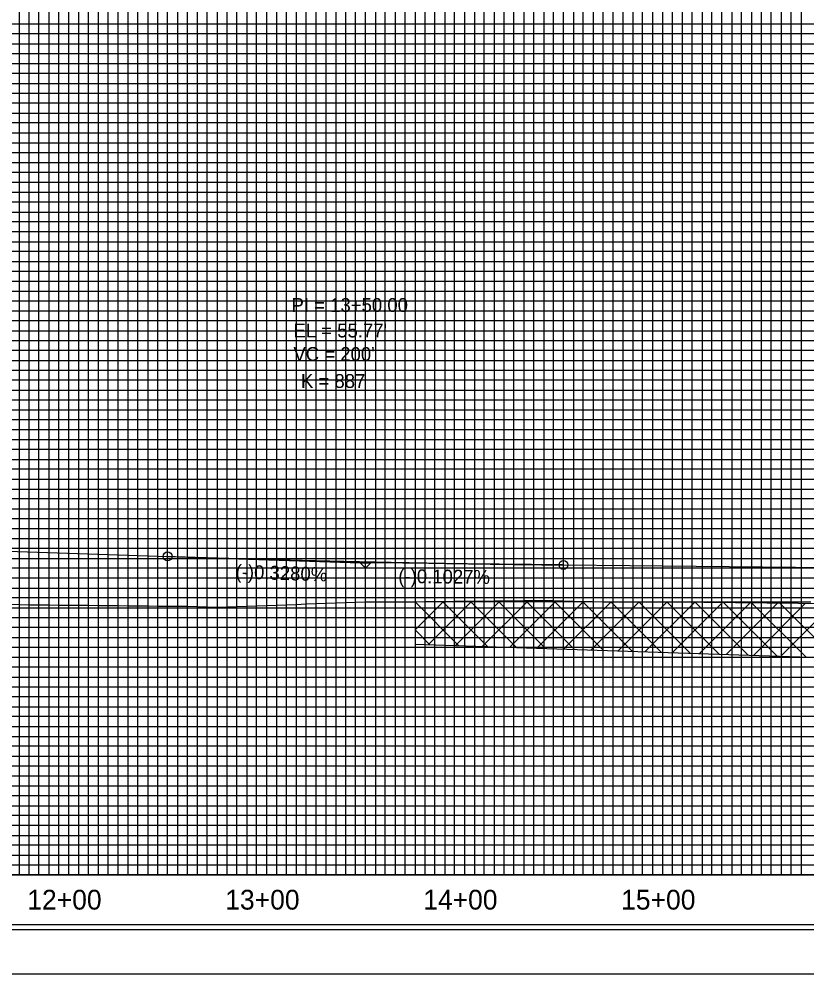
# Model space of a CAD drawing. Extents: x 2345490 to 2436403, y 465165 to 573888.
# Drawn here: x 2381915.1 to 2382313.1, y 491453 to 491935.5 of the extents above; entities that cross this region are included whole.
import ezdxf

# ---------------------------------------------------------------- set-up
doc = ezdxf.new("R2010")
doc.units = 0
for name, color, linetype in [('Old_Level_1', 7, 'Continuous'), ('Old_Level_18', 7, 'Continuous'), ('Old_Level_2', 7, 'Continuous'), ('Old_Level_41', 7, 'Continuous'), ('Old_Level_42', 7, 'Continuous'), ('Old_Level_43', 7, 'Continuous'), ('Old_Level_5', 7, 'Continuous'), ('Old_Level_50', 7, 'Continuous'), ('Old_Level_51', 7, 'Continuous'), ('Old_Level_62', 7, 'Continuous'), ('Old_Level_63', 7, 'Continuous'), ('Prop Vertical Profile Grade', 7, 'Continuous')]:
    doc.layers.add(name, color=color, linetype=linetype)

msp = doc.modelspace()

# ---------------------------------------------------------------- linework, layer by layer
at = {"layer": 'Old_Level_1'}
for points in [[(2381910.125, 491639.86475), (2381915.125, 491639.6205), (2381920.125, 491639.534), (2381925.125, 491639.4635), (2381930.125, 491639.409), (2381935.125, 491639.36), (2381940.125, 491639.31075), (2381945.125, 491639.2615), (2381950.125, 491639.21225), (2381955.125, 491639.163), (2381960.125, 491639.114), (2381965.125, 491639.06475), (2381970.125, 491639.0155), (2381975.125, 491638.96625), (2381980.125, 491638.917), (2381985.125, 491638.86775), (2381990.125, 491638.81875), (2381995.125, 491638.7695), (2382000.125, 491638.72025), (2382005.125, 491638.56175), (2382010.125, 491638.36575), (2382015.125, 491638.23775), (2382020.125, 491638.421), (2382025.125, 491638.60425), (2382030.125, 491638.7875), (2382035.125, 491638.97075), (2382040.125, 491639.15425), (2382045.125, 491639.3375), (2382050.125, 491639.52075), (2382055.125, 491639.704), (2382060.125, 491639.88725), (2382065.125, 491640.0705), (2382070.125, 491640.25375), (2382075.125, 491640.437), (2382080.125, 491640.6205), (2382085.125, 491640.80375), (2382090.125, 491640.9075), (2382095.125, 491640.905), (2382100.125, 491640.9025), (2382105.125, 491640.92575), (2382110.125, 491640.97775), (2382115.125, 491641.0295), (2382120.125, 491641.0815), (2382125.125, 491641.1335), (2382130.125, 491641.1855), (2382135.125, 491641.2375), (2382140.125, 491641.28925), (2382145.125, 491641.34125), (2382150.125, 491641.39325), (2382155.125, 491641.44525), (2382160.125, 491641.49725), (2382165.125, 491641.549), (2382170.125, 491641.601), (2382175.125, 491641.653), (2382180.125, 491641.705), (2382185.125, 491641.6075), (2382190.125, 491641.4535), (2382195.125, 491641.30075), (2382200.125, 491641.18425), (2382205.125, 491641.068), (2382210.125, 491640.9585), (2382215.125, 491640.95625), (2382220.125, 491640.95375), (2382225.125, 491640.9515), (2382230.125, 491640.94925), (2382235.125, 491640.947), (2382240.125, 491640.9445)], [(2382240.125, 491640.9445), (2382245.125, 491640.94225), (2382250.125, 491640.94), (2382255.125, 491640.93775), (2382260.125, 491640.93525), (2382265.125, 491640.933), (2382270.125, 491640.93075), (2382275.125, 491640.9285), (2382280.125, 491640.926), (2382285.125, 491640.92375), (2382290.125, 491640.9215), (2382295.125, 491640.91925), (2382300.125, 491640.925), (2382305.125, 491640.952), (2382310.125, 491640.979), (2382315.125, 491640.93875)]]:
    msp.add_lwpolyline(points, dxfattribs=at)
at = {"layer": 'Old_Level_18'}
msp.add_lwpolyline([(2383190.125, 492527.95225), (2381690.125, 492527.95225), (2381690.125, 491477.95225), (2383190.125, 491477.95225)], close=True, dxfattribs=at)
at = {"layer": 'Old_Level_2'}
for p, q in [((2381990.125, 491663.93254), (2382087.37648, 491660.74246)), ((2382087.37648, 491660.74246), (2382092.87486, 491660.62407)), ((2382090.125, 491657.9023), (2382087.37648, 491660.74246)), ((2382092.87486, 491660.62407), (2382090.125, 491657.9023)), ((2382190.125, 491659.62563), (2382092.87486, 491660.62407))]:
    msp.add_line(p, q, dxfattribs=at)
for centre in [(2381990.125, 491663.93254), (2382190.125, 491659.62563)]:
    msp.add_circle(centre, 2.25, dxfattribs=at)
at = {"layer": 'Old_Level_41'}
msp.add_line((2383190.125, 491502.95225), (2381690.125, 491502.95225), dxfattribs=at)
for points in [[(2381765.125, 491502.95225), (2381765.125, 492527.95225), (2381815.125, 492527.95225), (2381815.125, 491502.95225), (2381865.125, 491502.95225), (2381865.125, 492527.95225), (2381915.125, 492527.95225), (2381915.125, 491502.95225), (2381965.125, 491502.95225), (2381965.125, 492527.95225), (2382015.125, 492527.95225), (2382015.125, 491502.95225), (2382065.125, 491502.95225), (2382065.125, 492527.95225), (2382115.125, 492527.95225), (2382115.125, 491502.95225), (2382165.125, 491502.95225), (2382165.125, 492527.95225), (2382215.125, 492527.95225), (2382215.125, 491502.95225), (2382265.125, 491502.95225), (2382265.125, 492527.95225), (2382315.125, 492527.95225)], [(2381940.125, 492527.95225), (2381940.125, 491502.95225), (2381990.125, 491502.95225), (2381990.125, 492527.95225)], [(2382040.125, 492527.95225), (2382040.125, 491502.95225), (2382090.125, 491502.95225), (2382090.125, 492527.95225)], [(2382140.125, 492527.95225), (2382140.125, 491502.95225), (2382190.125, 491502.95225), (2382190.125, 492527.95225)], [(2382240.125, 492527.95225), (2382240.125, 491502.95225), (2382290.125, 491502.95225), (2382290.125, 492527.95225)], [(2383190.125, 491927.95225), (2381690.125, 491927.95225), (2381690.125, 491877.95225), (2383190.125, 491877.95225)], [(2383190.125, 491852.95225), (2381690.125, 491852.95225), (2381690.125, 491902.95225), (2383190.125, 491902.95225)], [(2383190.125, 491827.95225), (2381690.125, 491827.95225), (2381690.125, 491777.95225), (2383190.125, 491777.95225)], [(2383190.125, 491752.95225), (2381690.125, 491752.95225), (2381690.125, 491802.95225), (2383190.125, 491802.95225)], [(2383190.125, 491727.95225), (2381690.125, 491727.95225), (2381690.125, 491677.95225), (2383190.125, 491677.95225)], [(2383190.125, 491627.95225), (2381690.125, 491627.95225), (2381690.125, 491577.95225), (2383190.125, 491577.95225)], [(2383190.125, 491552.95225), (2381690.125, 491552.95225), (2381690.125, 491602.95225), (2383190.125, 491602.95225)], [(2383190.125, 491527.95225), (2381690.125, 491527.95225)]]:
    msp.add_lwpolyline(points, dxfattribs=at)
at = {"layer": 'Old_Level_42'}
msp.add_lwpolyline([(2383190.125, 491652.95225), (2381690.125, 491652.95225), (2381690.125, 491702.95225), (2383190.125, 491702.95225)], dxfattribs=at)
at = {"layer": 'Old_Level_43'}
for points in [[(2381920.125, 492527.95225), (2381920.125, 491502.95225), (2381925.125, 491502.95225), (2381925.125, 492527.95225)], [(2381930.125, 492527.95225), (2381930.125, 491502.95225), (2381935.125, 491502.95225), (2381935.125, 492527.95225)], [(2381945.125, 492527.95225), (2381945.125, 491502.95225), (2381950.125, 491502.95225), (2381950.125, 492527.95225)], [(2381955.125, 492527.95225), (2381955.125, 491502.95225), (2381960.125, 491502.95225), (2381960.125, 492527.95225)], [(2381970.125, 492527.95225), (2381970.125, 491502.95225), (2381975.125, 491502.95225), (2381975.125, 492527.95225)], [(2381980.125, 492527.95225), (2381980.125, 491502.95225), (2381985.125, 491502.95225), (2381985.125, 492527.95225)], [(2381995.125, 492527.95225), (2381995.125, 491502.95225), (2382000.125, 491502.95225), (2382000.125, 492527.95225)], [(2382005.125, 492527.95225), (2382005.125, 491502.95225), (2382010.125, 491502.95225), (2382010.125, 492527.95225)], [(2382020.125, 492527.95225), (2382020.125, 491502.95225), (2382025.125, 491502.95225), (2382025.125, 492527.95225)], [(2382030.125, 492527.95225), (2382030.125, 491502.95225), (2382035.125, 491502.95225), (2382035.125, 492527.95225)], [(2382045.125, 492527.95225), (2382045.125, 491502.95225), (2382050.125, 491502.95225), (2382050.125, 492527.95225)], [(2382055.125, 492527.95225), (2382055.125, 491502.95225), (2382060.125, 491502.95225), (2382060.125, 492527.95225)], [(2382070.125, 492527.95225), (2382070.125, 491502.95225), (2382085.125, 491502.95225), (2382085.125, 492527.95225)], [(2382075.125, 492527.95225), (2382075.125, 491502.95225), (2382080.125, 491502.95225), (2382080.125, 492527.95225)], [(2382075.125, 492527.35225), (2382075.125, 491502.95225), (2382080.125, 491502.95225), (2382080.125, 492527.35225)], [(2382095.125, 492527.95225), (2382095.125, 491502.95225), (2382100.125, 491502.95225), (2382100.125, 492527.95225)], [(2382105.125, 492527.95225), (2382105.125, 491502.95225), (2382110.125, 491502.95225), (2382110.125, 492527.95225)], [(2382120.125, 492527.95225), (2382120.125, 491502.95225), (2382125.125, 491502.95225), (2382125.125, 492527.95225)], [(2382130.125, 492527.95225), (2382130.125, 491502.95225), (2382135.125, 491502.95225), (2382135.125, 492527.95225)], [(2382145.125, 492527.95225), (2382145.125, 491502.95225), (2382150.125, 491502.95225), (2382150.125, 492527.95225)], [(2382155.125, 492527.95225), (2382155.125, 491502.95225), (2382160.125, 491502.95225), (2382160.125, 492527.95225)], [(2382170.125, 492527.95225), (2382170.125, 491502.95225), (2382175.125, 491502.95225), (2382175.125, 492527.95225)], [(2382180.125, 492527.95225), (2382180.125, 491502.95225), (2382185.125, 491502.95225), (2382185.125, 492527.95225)], [(2382195.125, 492527.95225), (2382195.125, 491502.95225), (2382200.125, 491502.95225), (2382200.125, 492527.95225)], [(2382205.125, 492527.95225), (2382205.125, 491502.95225), (2382210.125, 491502.95225), (2382210.125, 492527.95225)], [(2382220.125, 492527.95225), (2382220.125, 491502.95225)], [(2382225.125, 492527.95225), (2382225.125, 491502.95225), (2382230.125, 491502.95225), (2382230.125, 492527.95225), (2382235.125, 492527.95225), (2382235.125, 491502.95225), (2382245.125, 491502.95225), (2382245.125, 492527.95225), (2382250.125, 492527.95225), (2382250.125, 491502.95225), (2382255.125, 491502.95225), (2382255.125, 492527.95225), (2382260.125, 492527.95225), (2382260.125, 491502.95225)], [(2382270.125, 491502.95225), (2382270.125, 492527.95225), (2382275.125, 492527.95225), (2382275.125, 491502.95225), (2382280.125, 491502.95225), (2382280.125, 492527.95225), (2382285.125, 492527.95225), (2382285.125, 491502.95225), (2382295.125, 491502.95225), (2382295.125, 492527.95225), (2382300.125, 492527.95225), (2382300.125, 491502.95225), (2382300.125, 491502.95225), (2382305.125, 491502.95225), (2382305.125, 492527.95225), (2382310.125, 492527.95225), (2382310.125, 491502.95225), (2382320.125, 491502.95225)], [(2383140.125, 491932.95225), (2381740.125, 491932.95225), (2381740.125, 491922.95225), (2383140.125, 491922.95225)], [(2383140.125, 491917.95225), (2381740.125, 491917.95225), (2381740.125, 491912.95225), (2383140.125, 491912.95225)], [(2383140.125, 491907.95225), (2381740.125, 491907.95225), (2381740.125, 491897.95225), (2383140.125, 491897.95225)], [(2383140.125, 491892.95225), (2381740.125, 491892.95225), (2381740.125, 491887.95225), (2383140.125, 491887.95225)], [(2383140.125, 491882.95225), (2381740.125, 491882.95225), (2381740.125, 491872.95225), (2383140.125, 491872.95225)], [(2383140.125, 491867.95225), (2381740.125, 491867.95225), (2381740.125, 491862.95225), (2383140.125, 491862.95225)], [(2383140.125, 491857.95225), (2381740.125, 491857.95225), (2381740.125, 491847.95225), (2383140.125, 491847.95225)], [(2383140.125, 491842.95225), (2381740.125, 491842.95225), (2381740.125, 491837.95225), (2383140.125, 491837.95225)], [(2383140.125, 491832.95225), (2381740.125, 491832.95225), (2381740.125, 491822.95225), (2383140.125, 491822.95225)], [(2383140.125, 491817.95225), (2381740.125, 491817.95225), (2381740.125, 491812.95225), (2383140.125, 491812.95225)], [(2383140.125, 491807.95225), (2381740.125, 491807.95225), (2381740.125, 491797.95225), (2383140.125, 491797.95225)], [(2383140.125, 491792.95225), (2381740.125, 491792.95225), (2381740.125, 491787.95225), (2383140.125, 491787.95225)], [(2383140.125, 491782.95225), (2381740.125, 491782.95225), (2381740.125, 491772.95225), (2383140.125, 491772.95225)], [(2383140.125, 491767.95225), (2381740.125, 491767.95225), (2381740.125, 491762.95225), (2383140.125, 491762.95225)], [(2383140.125, 491757.95225), (2381740.125, 491757.95225), (2381740.125, 491747.95225), (2383140.125, 491747.95225)], [(2383140.125, 491742.95225), (2381740.125, 491742.95225), (2381740.125, 491737.95225), (2383140.125, 491737.95225)], [(2383140.125, 491732.95225), (2381740.125, 491732.95225), (2381740.125, 491722.95225), (2383140.125, 491722.95225)], [(2383140.125, 491717.95225), (2381740.125, 491717.95225), (2381740.125, 491712.95225), (2383140.125, 491712.95225)], [(2383140.125, 491707.95225), (2381740.125, 491707.95225)], [(2381740.125, 491697.95225), (2383140.125, 491697.95225)], [(2383140.125, 491692.95225), (2381740.125, 491692.95225), (2381740.125, 491687.95225), (2383140.125, 491687.95225)], [(2383140.125, 491682.95225), (2381740.125, 491682.95225)], [(2381740.125, 491672.95225), (2383140.125, 491672.95225)], [(2383140.125, 491667.95225), (2381740.125, 491667.95225), (2381740.125, 491662.95225), (2383140.125, 491662.95225)], [(2383140.125, 491657.95225), (2381740.125, 491657.95225), (2381740.125, 491647.95225), (2383140.125, 491647.95225)], [(2383140.125, 491642.95225), (2381740.125, 491642.95225), (2381740.125, 491637.95225), (2383140.125, 491637.95225)], [(2383140.125, 491632.95225), (2381740.125, 491632.95225), (2381740.125, 491622.95225), (2383140.125, 491622.95225)], [(2383140.125, 491617.95225), (2381740.125, 491617.95225), (2381740.125, 491612.95225), (2383140.125, 491612.95225)], [(2383140.125, 491607.95225), (2381740.125, 491607.95225), (2381740.125, 491597.95225), (2383140.125, 491597.95225)], [(2383140.125, 491592.95225), (2381740.125, 491592.95225), (2381740.125, 491587.95225), (2383140.125, 491587.95225)], [(2383140.125, 491582.95225), (2381740.125, 491582.95225), (2381740.125, 491572.95225), (2383140.125, 491572.95225)], [(2383140.125, 491567.95225), (2381740.125, 491567.95225), (2381740.125, 491562.95225), (2383140.125, 491562.95225)], [(2383140.125, 491557.95225), (2381740.125, 491557.95225), (2381740.125, 491547.95225), (2383140.125, 491547.95225)], [(2383140.125, 491542.95225), (2381740.125, 491542.95225), (2381740.125, 491537.95225), (2383140.125, 491537.95225)], [(2383140.125, 491532.95225), (2381740.125, 491532.95225), (2381740.125, 491522.95225), (2383140.125, 491522.95225)], [(2383140.125, 491517.95225), (2381740.125, 491517.95225), (2381740.125, 491512.95225), (2383140.125, 491512.95225)], [(2383140.125, 491507.95225), (2381740.125, 491507.95225)]]:
    msp.add_lwpolyline(points, dxfattribs=at)
at = {"layer": 'Old_Level_5'}
for p, q in [((2382115.12499, 491640.895), (2382137.11319, 491618.9068)), ((2382115.12499, 491640.895), (2382115.12499, 491640.895)), ((2382115.12499, 491640.895), (2382115.12499, 491640.895)), ((2382115.12499, 491626.75286), (2382129.25761, 491640.88549)), ((2382121.92127, 491619.40701), (2382143.39024, 491640.87598)), ((2382129.27665, 491640.88547), (2382151.73683, 491618.4253)), ((2382135.6126, 491618.9562), (2382157.52286, 491640.86646)), ((2382143.42831, 491640.87595), (2382166.36047, 491617.9438)), ((2382149.30393, 491618.5054), (2382171.65548, 491640.85695)), ((2382157.57997, 491640.86642), (2382180.9841, 491617.46229)), ((2382162.99527, 491618.0546), (2382185.78811, 491640.84744)), ((2382171.73163, 491640.8569), (2382195.60774, 491616.98079)), ((2382176.6866, 491617.6038), (2382199.92073, 491640.83793)), ((2382185.88329, 491640.84737), (2382210.23137, 491616.49929)), ((2382190.37793, 491617.15299), (2382214.05335, 491640.82841)), ((2382200.03495, 491640.83785), (2382224.85501, 491616.01779)), ((2382204.06926, 491616.70219), (2382228.18598, 491640.8189)), ((2382214.18661, 491640.82832), (2382239.47864, 491615.53629)), ((2382217.7606, 491616.25139), (2382242.3186, 491640.80939)), ((2382228.33828, 491640.8188), (2382254.10228, 491615.05479)), ((2382231.45193, 491615.80058), (2382256.33685, 491640.68551)), ((2382242.48994, 491640.80927), (2382268.72592, 491614.57329)), ((2382245.14326, 491615.34978), (2382270.32676, 491640.53328)), ((2382256.76045, 491640.6809), (2382283.34955, 491614.09179)), ((2382258.83459, 491614.89898), (2382284.31668, 491640.38106)), ((2382271.05816, 491640.52532), (2382297.97319, 491613.61029)), ((2382272.52593, 491614.44817), (2382298.30659, 491640.22884)), ((2382285.35586, 491640.36975), (2382312.59682, 491613.12879)), ((2382286.21726, 491613.99737), (2382312.2965, 491640.07661)), ((2382299.65357, 491640.21418), (2382327.22046, 491612.64729)), ((2382299.90859, 491613.54657), (2382326.28642, 491639.92439)), ((2382115.12499, 491626.75286), (2382122.48956, 491619.3883))]:
    msp.add_line(p, q, dxfattribs=at)
msp.add_lwpolyline([(2382115.12499, 491640.895), (2382115.12499, 491619.63078), (2382887.1689, 491594.21034), (2382923.4736, 491596.89744), (2382920.12499, 491607.9045), (2382916.56515, 491624.43941), (2382833.04553, 491626.31583), (2382451.93289, 491638.55725), (2382245.12499, 491640.8075)], close=True, dxfattribs=at)
at = {"layer": 'Old_Level_50'}
msp.add_lwpolyline([(2383202.625, 492530.50225), (2381536.125, 492530.50225), (2381536.125, 491475.40225), (2383202.625, 491475.40225)], close=True, dxfattribs=at)
at = {"layer": 'Old_Level_51'}
msp.add_lwpolyline([(2383207.125, 492552.95225), (2381523.125, 492552.95225), (2381523.125, 491452.95225), (2383207.125, 491452.95225)], close=True, dxfattribs=at)
at = {"layer": 'Old_Level_63'}
msp.add_line((2381740.125, 491502.95225), (2383587.28325, 491502.95225), dxfattribs=at)
at = {"layer": 'Prop Vertical Profile Grade'}
for p, q in [((2381751.735, 491671.7523), (2381990.125, 491663.93254)), ((2382190.125, 491659.62563), (2382740.125, 491653.97897))]:
    msp.add_line(p, q, dxfattribs=at)
msp.add_spline([(2381990.125, 491663.93254), (2381994.125, 491663.80223), (2381998.125, 491663.67373), (2382002.125, 491663.54702), (2382006.125, 491663.42212), (2382010.125, 491663.29903), (2382014.125, 491663.17773), (2382018.125, 491663.05824), (2382022.125, 491662.94055), (2382026.125, 491662.82467), (2382030.125, 491662.71059), (2382034.125, 491662.59831), (2382038.125, 491662.48783), (2382042.125, 491662.37916), (2382046.125, 491662.27229), (2382050.125, 491662.16722), (2382054.125, 491662.06395), (2382058.125, 491661.96249), (2382062.125, 491661.86283), (2382066.125, 491661.76497), (2382070.125, 491661.66892), (2382074.125, 491661.57467), (2382078.125, 491661.48222), (2382082.125, 491661.39157), (2382086.125, 491661.30273), (2382090.125, 491661.21569), (2382094.125, 491661.13046), (2382098.125, 491661.04702), (2382102.125, 491660.96539), (2382106.125, 491660.88556), (2382110.125, 491660.80754), (2382114.125, 491660.73132), (2382118.125, 491660.6569), (2382122.125, 491660.58428), (2382126.125, 491660.51347), (2382130.125, 491660.44445), (2382134.125, 491660.37725), (2382138.125, 491660.31184), (2382142.125, 491660.24824), (2382146.125, 491660.18644), (2382150.125, 491660.12644), (2382154.125, 491660.06825), (2382158.125, 491660.01186), (2382162.125, 491659.95727), (2382166.125, 491659.90448), (2382170.125, 491659.8535), (2382174.125, 491659.80432), (2382178.125, 491659.75695), (2382182.125, 491659.71137), (2382186.125, 491659.6676), (2382190.125, 491659.62563)], degree=3, dxfattribs=at)

# ---------------------------------------------------------------- texts
at = {"layer": 'Old_Level_2'}
for s, height, p in [('PI = 13+50.00', 7.0000005, (2382052.74316, 491787.45581)), ("EL = 55.77'", 7.0000005, (2382053.6959, 491774.60132)), ("VC = 200'", 7.000001, (2382053.6959, 491762.69957)), ('K = 887', 7.000001, (2382057.50684, 491749.07026))]:
    msp.add_text(s, height=height, dxfattribs=at).set_placement(p)
for s, rotation, p in [('(-)0.3280%', 358.1212353, (2382024.37232, 491652.80377)), ('(-)0.1027%', 359.411784, (2382106.65452, 491650.48207))]:
    msp.add_text(s, height=7, rotation=rotation, dxfattribs=at).set_placement(p)
at = {"layer": 'Old_Level_62'}
for s, p in [('12+00', (2381919.254, 491485.45225)), ('13+00', (2382019.254, 491485.45225)), ('14+00', (2382119.254, 491485.45225)), ('15+00', (2382219.254, 491485.45225))]:
    msp.add_text(s, height=10.000001, dxfattribs=at).set_placement(p)

doc.saveas('drawing.dxf')
